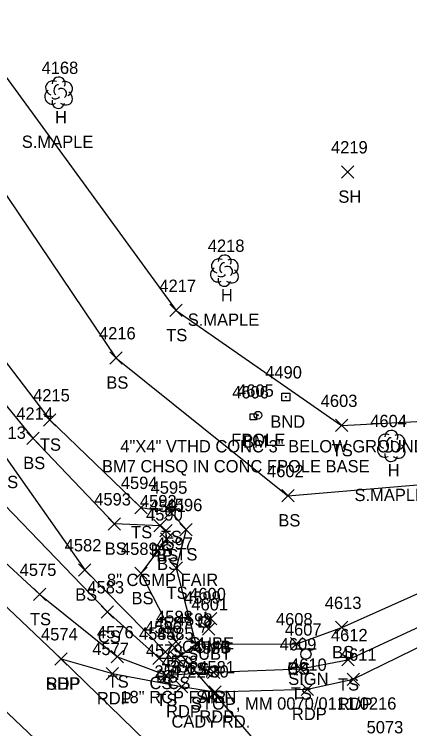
# Model space of a CAD drawing. Extents: x 1472233 to 1475777, y 540726 to 543442.
# Drawn here: x 1474649.7 to 1474713.8, y 541658.4 to 541774.4 of the extents above; entities that cross this region are included whole.
import ezdxf

# ---------------------------------------------------------------- set-up
doc = ezdxf.new("R2010")
doc.units = 0
for name, color, linetype in [('C_A', 7, 'Continuous'), ('C_C', 7, 'Continuous'), ('C_I', 7, 'Continuous'), ('CPBM', 7, 'Continuous'), ('D_A', 7, 'Continuous'), ('D_C', 7, 'Continuous'), ('D_I', 7, 'Continuous'), ('D_TIC', 7, 'Continuous'), ('DCP', 7, 'Continuous'), ('L_A', 7, 'Continuous'), ('L_C', 7, 'Continuous'), ('L_I', 7, 'Continuous'), ('L_TIC', 7, 'Continuous'), ('LELB', 7, 'Continuous'), ('Level 18', 7, 'Continuous'), ('LFP', 7, 'Continuous'), ('LTD', 7, 'Continuous'), ('M_A', 7, 'Continuous'), ('M_C', 7, 'Continuous'), ('M_I', 7, 'Continuous'), ('P_A', 7, 'Continuous'), ('P_I', 7, 'Continuous'), ('P_TIC', 7, 'Continuous'), ('PET', 7, 'Continuous'), ('PSP', 7, 'Continuous'), ('S_A', 7, 'Continuous'), ('S_C', 7, 'Continuous'), ('S_I', 7, 'Continuous'), ('SSGN', 7, 'Continuous'), ('U_A', 7, 'Continuous'), ('U_C', 7, 'Continuous'), ('U_I', 7, 'Continuous'), ('U_TIC', 7, 'Continuous'), ('UP', 7, 'Continuous')]:
    doc.layers.add(name, color=color, linetype=linetype)

msp = doc.modelspace()

# ---------------------------------------------------------------- linework, layer by layer
at = {"layer": 'CPBM'}
for p, q in [((1474687.94, 541708.53), (1474687.94, 541709.53)), ((1474687.94, 541709.53), (1474688.94, 541709.53)), ((1474688.44, 541709.03), (1474688.44, 541709.03)), ((1474688.44, 541709.03), (1474688.44, 541709.03)), ((1474688.94, 541709.53), (1474688.94, 541708.53)), ((1474688.94, 541708.53), (1474687.94, 541708.53))]:
    msp.add_line(p, q, dxfattribs=at)
at = {"layer": 'D_TIC'}
for points in [[(1474673.25, 541689.59), (1474675.25, 541691.59)], [(1474675.25, 541689.59), (1474673.25, 541691.59)], [(1474674.69, 541670.58), (1474676.69, 541672.58)], [(1474676.69, 541670.58), (1474674.69, 541672.58)]]:
    msp.add_lwpolyline(points, dxfattribs=at)
at = {"layer": 'DCP'}
msp.add_lwpolyline([(1474675.69, 541671.58), (1474717.72, 541622.73)], dxfattribs=at)
at = {"layer": 'L_TIC'}
for points in [[(1474702.73, 541747.78), (1474704.73, 541749.78)], [(1474704.73, 541747.78), (1474702.73, 541749.78)], [(1474674.9, 541725.31), (1474676.9, 541727.31)], [(1474676.9, 541725.31), (1474674.9, 541727.31)], [(1474665.16, 541717.61), (1474667.16, 541719.61)], [(1474667.16, 541717.61), (1474665.16, 541719.61)], [(1474654.42, 541707.54), (1474656.42, 541709.54)], [(1474656.42, 541707.54), (1474654.42, 541709.54)], [(1474701.74, 541706.64), (1474703.74, 541708.64)], [(1474703.74, 541706.64), (1474701.74, 541708.64)], [(1474651.69, 541704.56), (1474653.69, 541706.56)], [(1474653.69, 541704.56), (1474651.69, 541706.56)], [(1474693.05, 541695.25), (1474695.05, 541697.25)], [(1474695.05, 541695.25), (1474693.05, 541697.25)], [(1474669.21, 541693.33), (1474671.21, 541695.33)], [(1474671.21, 541693.33), (1474669.21, 541695.33)], [(1474674.04, 541692.56), (1474676.04, 541694.56)], [(1474676.04, 541692.56), (1474674.04, 541694.56)], [(1474664.9, 541690.66), (1474666.9, 541692.66)], [(1474666.9, 541690.66), (1474664.9, 541692.66)], [(1474664.9, 541690.66), (1474666.9, 541692.66)], [(1474666.9, 541690.66), (1474664.9, 541692.66)], [(1474672.31, 541690.36), (1474674.31, 541692.36)], [(1474674.31, 541690.36), (1474672.31, 541692.36)], [(1474673.25, 541689.59), (1474675.25, 541691.59)], [(1474675.25, 541689.59), (1474673.25, 541691.59)], [(1474676.54, 541689.74), (1474678.54, 541691.74)], [(1474678.54, 541689.74), (1474676.54, 541691.74)], [(1474673.4, 541688.2), (1474675.4, 541690.2)], [(1474675.4, 541688.2), (1474673.4, 541690.2)], [(1474660.11, 541683.21), (1474662.11, 541685.21)], [(1474662.11, 541683.21), (1474660.11, 541685.21)], [(1474669.24, 541682.63), (1474671.24, 541684.63)], [(1474671.24, 541682.63), (1474669.24, 541684.63)], [(1474674.95, 541683.5), (1474676.95, 541685.5)], [(1474676.95, 541683.5), (1474674.95, 541685.5)], [(1474652.81, 541679.22), (1474654.81, 541681.22)], [(1474654.81, 541679.22), (1474652.81, 541681.22)], [(1474663.79, 541676.39), (1474665.79, 541678.39)], [(1474665.79, 541676.39), (1474663.79, 541678.39)], [(1474701.76, 541673.86), (1474703.76, 541675.86)], [(1474703.76, 541673.86), (1474701.76, 541675.86)], [(1474674.92, 541671.57), (1474676.92, 541673.57)], [(1474676.92, 541671.57), (1474674.92, 541673.57)], [(1474678.13, 541671.16), (1474680.13, 541673.16)], [(1474680.13, 541671.16), (1474678.13, 541673.16)], [(1474678.13, 541671.16), (1474680.13, 541673.16)], [(1474680.13, 541671.16), (1474678.13, 541673.16)], [(1474694.48, 541671.21), (1474696.48, 541673.21)], [(1474696.48, 541671.21), (1474694.48, 541673.21)], [(1474694.48, 541671.21), (1474696.48, 541673.21)], [(1474696.48, 541671.21), (1474694.48, 541673.21)], [(1474673.19, 541669.9), (1474675.19, 541671.9)], [(1474675.19, 541669.9), (1474673.19, 541671.9)], [(1474665.4, 541669.1), (1474667.4, 541671.1)], [(1474667.4, 541669.1), (1474665.4, 541671.1)], [(1474672.16, 541668.86), (1474674.16, 541670.86)], [(1474674.16, 541668.86), (1474672.16, 541670.86)], [(1474675.07, 541668.87), (1474677.07, 541670.87)], [(1474677.07, 541668.87), (1474675.07, 541670.87)], [(1474702.76, 541668.63), (1474704.76, 541670.63)], [(1474704.76, 541668.63), (1474702.76, 541670.63)], [(1474680.99, 541666.61), (1474682.99, 541668.61)], [(1474682.99, 541666.61), (1474680.99, 541668.61)], [(1474695.1, 541667.14), (1474697.1, 541669.14)], [(1474697.1, 541667.14), (1474695.1, 541669.14)], [(1474673.28, 541666.12), (1474675.28, 541668.12)], [(1474675.28, 541666.12), (1474673.28, 541668.12)]]:
    msp.add_lwpolyline(points, dxfattribs=at)
at = {"layer": 'LELB'}
for points in [[(1474694.43, 542236.84), (1474720.84, 542218.73), (1474737.46, 542198.86), (1474766.88, 542146.99), (1474737.23, 542136.48), (1474689.88, 542117.53), (1474633.75, 542096.08), (1474595.96, 542075.08), (1474556.62, 542040.38), (1474528.36, 542014.2), (1474520.83, 541993.02), (1474509.79, 541983.01), (1474474.51, 541968.82), (1474478.99, 541947.72), (1474489.57, 541935.78), (1474480.98, 541926.52), (1474497.89, 541902.86), (1474537.15, 541867.94), (1474566.12, 541835.28), (1474600.55, 541801.28), (1474634.44, 541765.69), (1474666.16, 541718.61), (1474694.05, 541696.25), (1474727.78, 541699.08)], [(1474260.53, 542090.05), (1474283.81, 542070.53), (1474312.81, 542033.15), (1474329.32, 542023.4), (1474336.45, 542018.52), (1474336.94, 542018.71), (1474345.87, 542010.45), (1474383.63, 541975.67), (1474410.16, 541950.18), (1474438.56, 541919.08), (1474473.68, 541881.08), (1474508.63, 541844.65), (1474536.26, 541809.68), (1474575.01, 541775.44), (1474604.59, 541740.13), (1474643.87, 541699.09), (1474664.79, 541677.39), (1474673.16, 541669.86), (1474676.07, 541669.87), (1474679.13, 541672.16), (1474695.48, 541672.21)], [(1474345.38, 542081.45), (1474332.58, 542063.86), (1474334.01, 542042.67), (1474342.48, 542031.98), (1474353.99, 542017.81), (1474393.88, 541984.25), (1474419.12, 541956.63), (1474447.27, 541928.77), (1474484.16, 541891.44), (1474520.08, 541854.09), (1474551.1, 541821.93), (1474586.8, 541785.05), (1474615.89, 541750.57), (1474652.69, 541705.56), (1474665.9, 541691.66)], [(1474646.7, 542077.97), (1474605.73, 542058.69), (1474564.37, 542030.09), (1474534.06, 542007.71), (1474534.27, 542002.7), (1474537.92, 541986.42), (1474527.62, 541968.83), (1474514.64, 541938.04), (1474505.9, 541935.02), (1474501.26, 541912.42), (1474545, 541874.82), (1474574.44, 541841.14), (1474607.71, 541809.02), (1474642.36, 541772.32), (1474675.9, 541726.31), (1474702.74, 541707.64), (1474726.2, 541708.9)], [(1474350.45, 542076.13), (1474338.94, 542061.65), (1474340.14, 542045.88), (1474346.92, 542035.03), (1474361.62, 542024.41), (1474398.61, 541988.58), (1474420.53, 541958.6), (1474449.21, 541930.29), (1474486.75, 541894.25), (1474521.94, 541855.97), (1474554.76, 541825.3), (1474590.77, 541789.15), (1474620.58, 541754.25), (1474655.42, 541708.54), (1474670.21, 541694.33), (1474675.04, 541693.56), (1474677.54, 541690.74), (1474675.95, 541684.5), (1474679.13, 541672.16)], [(1474287.66, 542073.92), (1474318.11, 542039.19), (1474331.5, 542025.65), (1474334.76, 542022.69), (1474337.92, 542019.79), (1474350.03, 542012.97), (1474388.45, 541979.33), (1474415.73, 541953.35), (1474443.9, 541923.7), (1474480.63, 541888.12), (1474516.92, 541852.09), (1474548.3, 541819.12), (1474581.71, 541780.6), (1474609.34, 541744.57), (1474648.3, 541702.47), (1474661.11, 541684.21), (1474674.19, 541670.9), (1474675.92, 541672.57), (1474670.24, 541683.63), (1474674.4, 541689.2), (1474674.25, 541690.59), (1474673.31, 541691.36), (1474665.9, 541691.66)], [(1474267.25, 542051.54), (1474301.07, 542019.81), (1474329.45, 541993.88), (1474364.45, 541959.81), (1474392.3, 541932.54), (1474421.11, 541903.91), (1474458.8, 541865.92), (1474493.12, 541832.04), (1474526.61, 541800.23), (1474563.47, 541765.29), (1474597.23, 541731.04), (1474638.02, 541694.79), (1474653.81, 541680.22), (1474666.4, 541670.1), (1474674.28, 541667.12), (1474681.99, 541667.61), (1474696.1, 541668.14), (1474703.76, 541669.63), (1474738.08, 541685.52), (1474762.02, 541696.04), (1474792.12, 541705.47), (1474827.47, 541712.44), (1474856.85, 541718.88), (1474878.97, 541746.59)], [(1474695.48, 541672.21), (1474702.76, 541674.86), (1474730.12, 541687.1), (1474760.36, 541699.42), (1474791.53, 541708.62), (1474826.91, 541721.27), (1474863.74, 541730.16)]]:
    msp.add_lwpolyline(points, dxfattribs=at)
at = {"layer": 'Level 18'}
msp.add_lwpolyline([(1474693.08, 541712.9), (1474694.33, 541712.9), (1474694.33, 541711.65), (1474693.08, 541711.65)], close=True, dxfattribs=at)
msp.add_circle((1474693.7, 541712.27), 0.0833, dxfattribs=at)
at = {"layer": 'LFP'}
for radius in [0.625, 0.0833]:
    msp.add_circle((1474689.18, 541709.31), radius, dxfattribs=at)
at = {"layer": 'LTD'}
for p, q in [((1474656.84, 541761.68), (1474656.84, 541761.68)), ((1474656.84, 541761.68), (1474656.84, 541761.68)), ((1474683.74, 541732.81), (1474683.74, 541732.81)), ((1474683.74, 541732.81), (1474683.74, 541732.81)), ((1474710.78, 541704.37), (1474710.78, 541704.37)), ((1474710.78, 541704.37), (1474710.78, 541704.37))]:
    msp.add_line(p, q, dxfattribs=at)
for centre in [(1474656.89, 541763.11), (1474683.79, 541734.24), (1474710.82, 541705.8)]:
    msp.add_arc(centre, 1.05, 335.5272, 180.9563, dxfattribs=at)
for centre, major_axis, ratio, start_param, end_param in [((1474656.05, 541762.35), (1.21, -0.51), 0.895232, 1.570796, 4.712389), ((1474657.88, 541762.26), (-1.14, -0.48), 0.949671, 1.570796, 4.712389), ((1474656.63, 541762.14), (-0.208, -0.792), 0.645439, 3.141593, 6.283185), ((1474657.34, 541761.51), (-0.5, 0.667), 0.989748, 3.141593, 6.283185), ((1474655.76, 541760.97), (0.58, -1.04), 0.959034, 3.141593, 6.283185), ((1474656.38, 541760.93), (-0.625, -0.083), 0.423636, 0, 3.141593), ((1474657.84, 541760.85), (-1.09, 0.79), 0.841452, 1.570796, 4.712389), ((1474656.84, 541760.18), (0.26, 1.06), 0.942809, 1.570796, 4.712389), ((1474682.95, 541733.47), (1.21, -0.51), 0.895232, 1.570796, 4.712389), ((1474684.78, 541733.39), (-1.14, -0.48), 0.949671, 1.570796, 4.712389), ((1474682.66, 541732.1), (0.58, -1.04), 0.959034, 3.141593, 6.283185), ((1474683.53, 541733.26), (-0.208, -0.792), 0.645439, 3.141593, 6.283185), ((1474684.24, 541732.64), (-0.5, 0.667), 0.989748, 3.141593, 6.283185), ((1474683.28, 541732.06), (-0.625, -0.083), 0.423636, 0, 3.141593), ((1474684.74, 541731.97), (-1.09, 0.79), 0.841452, 1.570796, 4.712389), ((1474683.74, 541731.31), (0.26, 1.06), 0.942809, 1.570796, 4.712389), ((1474709.99, 541705.03), (1.21, -0.51), 0.895232, 1.570796, 4.712389), ((1474710.57, 541704.83), (-0.208, -0.792), 0.645439, 3.141593, 6.283185), ((1474711.82, 541704.95), (-1.14, -0.48), 0.949671, 1.570796, 4.712389), ((1474709.7, 541703.66), (0.58, -1.04), 0.959034, 3.141593, 6.283185), ((1474711.28, 541704.2), (-0.5, 0.667), 0.989748, 3.141593, 6.283185), ((1474711.78, 541703.54), (-1.09, 0.79), 0.841452, 1.570796, 4.712389), ((1474710.78, 541702.87), (0.26, 1.06), 0.942809, 1.570796, 4.712389), ((1474710.32, 541703.62), (-0.625, -0.083), 0.423636, 0, 3.141593)]:
    msp.add_ellipse(centre, major_axis=major_axis, ratio=ratio, start_param=start_param, end_param=end_param, dxfattribs=at)
at = {"layer": 'P_TIC'}
for points in [[(1474656.27, 541668.76), (1474658.27, 541670.76)], [(1474658.27, 541668.76), (1474656.27, 541670.76)], [(1474656.27, 541668.76), (1474658.27, 541670.76)], [(1474658.27, 541668.76), (1474656.27, 541670.76)], [(1474664.58, 541666.38), (1474666.58, 541668.38)], [(1474666.58, 541666.38), (1474664.58, 541668.38)], [(1474703.64, 541665.46), (1474705.64, 541667.46)], [(1474705.64, 541665.46), (1474703.64, 541667.46)], [(1474675.8, 541664.27), (1474677.8, 541666.27)], [(1474677.8, 541664.27), (1474675.8, 541666.27)], [(1474696.2, 541663.83), (1474698.2, 541665.83)], [(1474698.2, 541663.83), (1474696.2, 541665.83)], [(1474681.2, 541663.4), (1474683.2, 541665.4)], [(1474683.2, 541663.4), (1474681.2, 541665.4)]]:
    msp.add_lwpolyline(points, dxfattribs=at)
at = {"layer": 'PET'}
for points in [[(1474257.17, 542041.35), (1474290.36, 542008.95), (1474318.16, 541982.22), (1474353.09, 541947.73), (1474380.11, 541921.32), (1474409.43, 541892.59), (1474448.11, 541855.39), (1474480.03, 541823.99), (1474515.94, 541789.15), (1474551.47, 541754.04), (1474586.76, 541720.19), (1474622.34, 541685.28), (1474642.2, 541667.03), (1474678.81, 541632.27), (1474705.96, 541604.58), (1474732.85, 541577.87), (1474757.56, 541553.54), (1474794.98, 541517.97), (1474838.32, 541475.71), (1474843.05, 541471.26), (1474873.72, 541441.3), (1474901.31, 541414.4), (1474940.73, 541376.24), (1474987.96, 541330.09)], [(1474657.27, 541669.76), (1474665.58, 541667.38), (1474676.8, 541665.27), (1474682.2, 541664.4), (1474697.2, 541664.83), (1474704.64, 541666.46), (1474739.2, 541683.39), (1474763.06, 541693.05), (1474792.86, 541702.45), (1474827.65, 541708.01), (1474861.88, 541711.09), (1474894.3, 541713.35), (1474920.93, 541714.6), (1474962.11, 541717.1), (1475019.81, 541719.61), (1475064.16, 541721.14), (1475105.76, 541722.28), (1475148.63, 541723.89), (1475182.15, 541725.07), (1475198.02, 541725.76)]]:
    msp.add_lwpolyline(points, dxfattribs=at)
at = {"layer": 'PSP'}
msp.add_lwpolyline([(1474265.44, 542049.86), (1474298.91, 542017.38), (1474326.56, 541991.3), (1474361.97, 541956.51), (1474389.69, 541929.81), (1474418.37, 541901.23), (1474456.83, 541864.16), (1474490.58, 541830.55), (1474524.38, 541798.05), (1474560.68, 541763.05), (1474595.63, 541729.03), (1474633.71, 541692.09), (1474657.27, 541669.76), (1474686.76, 541641.13), (1474717.31, 541611.08), (1474740.7, 541587.01), (1474766.39, 541561.38), (1474803.05, 541525.86), (1474836.41, 541493.68)], dxfattribs=at)
at = {"layer": 'SSGN'}
for p, q in [((1474695.31, 541671.38), (1474698.64, 541671.38)), ((1474696.96, 541670.55), (1474696.96, 541670.55)), ((1474680.37, 541668.46), (1474683.7, 541668.46)), ((1474682.01, 541667.63), (1474682.01, 541667.63))]:
    msp.add_line(p, q, dxfattribs=at)
for centre in [(1474696.96, 541670.55), (1474682.01, 541667.63)]:
    msp.add_circle(centre, 0.833, dxfattribs=at)
at = {"layer": 'U_TIC'}
for points in [[(1474680.5, 541675.29), (1474682.5, 541677.29)], [(1474682.5, 541675.29), (1474680.5, 541677.29)], [(1474680.21, 541673.62), (1474682.21, 541675.62)], [(1474682.21, 541673.62), (1474680.21, 541675.62)]]:
    msp.add_lwpolyline(points, dxfattribs=at)
at = {"layer": 'UP'}
for p, q in [((1474679.64, 541674.9), (1474679.64, 541676.57)), ((1474679.64, 541676.57), (1474681.31, 541676.57)), ((1474680.72, 541677.4), (1474680.47, 541676.57)), ((1474681.31, 541676.57), (1474681.31, 541674.9)), ((1474680.47, 541675.73), (1474680.47, 541675.73)), ((1474681.31, 541674.9), (1474679.64, 541674.9)), ((1474680.22, 541674.07), (1474680.47, 541674.9))]:
    msp.add_line(p, q, dxfattribs=at)
msp.add_circle((1474680.47, 541675.73), 0.833, dxfattribs=at)

# ---------------------------------------------------------------- texts
at = {"layer": 'C_A'}
msp.add_text('BM', height=2, dxfattribs=at).set_placement((1474686.76, 541704.03))
at = {"layer": 'C_C'}
msp.add_text('BM7 CHSQ IN CONC FPOLE BASE', height=2, dxfattribs=at).set_placement((1474663.89, 541700.03))
at = {"layer": 'C_I'}
msp.add_text('4606', height=2, dxfattribs=at).set_placement((1474685, 541712.03))
at = {"layer": 'D_A'}
for p in [(1474673.63, 541685.59), (1474675.06, 541666.58)]:
    msp.add_text('P', height=2, dxfattribs=at).set_placement(p)
at = {"layer": 'D_C'}
for s, p in [('8" CGMP FAIR', (1474664.7, 541681.59)), ('18" RCP FAIR', (1474666.88, 541662.58))]:
    msp.add_text(s, height=2, dxfattribs=at).set_placement(p)
at = {"layer": 'D_I'}
for s, p in [('4591', (1474671.56, 541693.59)), ('4587', (1474672.43, 541674.58))]:
    msp.add_text(s, height=2, dxfattribs=at).set_placement(p)
at = {"layer": 'L_A'}
for s, p in [('H', (1474656.27, 541756.68)), ('SH', (1474702.22, 541743.78)), ('H', (1474683.17, 541727.81)), ('TS', (1474674.31, 541721.31)), ('BS', (1474664.6, 541713.61)), ('TS', (1474653.83, 541703.54)), ('FPOLE', (1474684.85, 541704.31)), ('TS', (1474701.15, 541702.64)), ('BS', (1474651.13, 541700.56)), ('H', (1474710.21, 541699.37)), ('BS', (1474646.74, 541697.47)), ('BS', (1474692.49, 541691.25)), ('TS', (1474668.62, 541689.33)), ('TS', (1474673.45, 541688.56)), ('BS', (1474664.34, 541686.66)), ('BS', (1474664.34, 541686.66)), ('BS', (1474671.76, 541686.36)), ('BS', (1474672.7, 541685.59)), ('TS', (1474675.95, 541685.74)), ('BS', (1474672.84, 541684.2)), ('BS', (1474659.55, 541679.21)), ('TS', (1474674.36, 541679.5)), ('BS', (1474668.69, 541678.63)), ('TS', (1474652.22, 541675.22)), ('CS', (1474663.23, 541672.39)), ('BS', (1474701.2, 541669.86)), ('BS', (1474674.36, 541667.57)), ('TS', (1474677.54, 541667.16)), ('CS', (1474677.57, 541667.16)), ('CS', (1474693.92, 541667.21)), ('BS', (1474693.92, 541667.21)), ('TS', (1474664.81, 541665.1)), ('BS', (1474672.63, 541665.9)), ('CS', (1474671.6, 541664.86)), ('CS', (1474674.51, 541664.87)), ('TS', (1474702.16, 541664.63)), ('TS', (1474694.51, 541663.14)), ('TS', (1474672.69, 541662.12)), ('TS', (1474680.4, 541662.61))]:
    msp.add_text(s, height=2, dxfattribs=at).set_placement(p)
at = {"layer": 'L_C'}
for p in [(1474650.9, 541752.68), (1474677.8, 541723.81), (1474704.84, 541695.37)]:
    msp.add_text('S.MAPLE', height=2, dxfattribs=at).set_placement(p)
at = {"layer": 'L_I'}
for s, p in [('4168', (1474654.1, 541764.68)), ('4219', (1474701.03, 541751.78)), ('4218', (1474681.05, 541735.81)), ('4217', (1474673.2, 541729.31)), ('4216', (1474663.41, 541721.61)), ('4215', (1474652.73, 541711.54)), ('4605', (1474685.8, 541712.31)), ('4603', (1474699.36, 541710.64)), ('4214', (1474650, 541708.56)), ('4604', (1474707.39, 541707.37)), ('4213', (1474645.61, 541705.47)), ('4602', (1474690.66, 541699.25)), ('4594', (1474666.95, 541697.33)), ('4595', (1474671.78, 541696.56)), ('4593', (1474662.64, 541694.66)), ('4593', (1474662.64, 541694.66)), ('4592', (1474670.05, 541694.36)), ('4591', (1474671.56, 541693.59)), ('4596', (1474674.22, 541693.74)), ('4590', (1474671.05, 541692.2)), ('4582', (1474657.85, 541687.21)), ('4597', (1474672.69, 541687.5)), ('4589', (1474666.98, 541686.63)), ('4575', (1474650.55, 541683.22)), ('4583', (1474661.53, 541680.39)), ('4613', (1474700.02, 541677.86)), ('4588', (1474672.66, 541675.57)), ('4598', (1474675.87, 541675.16)), ('4598', (1474675.87, 541675.16)), ('4608', (1474692.1, 541675.21)), ('4608', (1474692.1, 541675.21)), ('4576', (1474663.09, 541673.1)), ('4586', (1474670.88, 541673.9)), ('4584', (1474669.9, 541672.86)), ('4585', (1474672.81, 541672.87)), ('4612', (1474701.02, 541672.63)), ('4609', (1474692.71, 541671.14)), ('4579', (1474671.01, 541670.12)), ('4580', (1474678.65, 541670.61))]:
    msp.add_text(s, height=2, dxfattribs=at).set_placement(p)
at = {"layer": 'M_A'}
msp.add_text('BND', height=2, dxfattribs=at).set_placement((1474691.19, 541707.27))
at = {"layer": 'M_C'}
msp.add_text('4"X4" VTHD CONC 3" BELOW GROUND', height=2, dxfattribs=at).set_placement((1474666.86, 541703.27))
at = {"layer": 'M_I'}
msp.add_text('4490', height=2, dxfattribs=at).set_placement((1474690.36, 541715.27))
at = {"layer": 'P_A'}
for s, p in [('SHP', (1474654.81, 541664.76)), ('RDP', (1474654.76, 541664.76)), ('RDP', (1474663.07, 541662.38)), ('RDP', (1474702.13, 541661.46)), ('RDP', (1474674.29, 541660.27)), ('RDP', (1474679.69, 541659.4)), ('RDP', (1474694.69, 541659.83))]:
    msp.add_text(s, height=2, dxfattribs=at).set_placement(p)
at = {"layer": 'P_I'}
for s, p in [('4574', (1474654.01, 541672.76)), ('4574', (1474654.01, 541672.76)), ('4577', (1474662.32, 541670.38)), ('4611', (1474702.47, 541669.46)), ('4578', (1474673.54, 541668.27)), ('4581', (1474679.51, 541667.4)), ('4610', (1474694.38, 541667.83)), ('5073', (1474706.8, 541657.68))]:
    msp.add_text(s, height=2, dxfattribs=at).set_placement(p)
at = {"layer": 'S_A'}
for p in [(1474694.09, 541665.53), (1474679.15, 541662.61)]:
    msp.add_text('SIGN', height=2, dxfattribs=at).set_placement(p)
at = {"layer": 'S_C'}
for s, p in [('STOP, MM 0070/0111/0216', (1474678.33, 541661.53)), ('CADY RD.', (1474675.16, 541658.61))]:
    msp.add_text(s, height=2, dxfattribs=at).set_placement(p)
at = {"layer": 'S_I'}
for s, p in [('4607', (1474693.55, 541673.53)), ('4580', (1474678.65, 541670.61))]:
    msp.add_text(s, height=2, dxfattribs=at).set_placement(p)
at = {"layer": 'U_A'}
for s, p in [('SUBE', (1474678.03, 541671.29)), ('COMB', (1474676.86, 541670.73)), ('SUBT', (1474677.71, 541669.62))]:
    msp.add_text(s, height=2, dxfattribs=at).set_placement(p)
at = {"layer": 'U_C'}
msp.add_text('25T/22/30', height=2, dxfattribs=at).set_placement((1474672.4, 541666.73))
at = {"layer": 'U_I'}
for s, p in [('4600', (1474678.03, 541679.29)), ('4599', (1474677.21, 541678.73)), ('4601', (1474678.39, 541677.62))]:
    msp.add_text(s, height=2, dxfattribs=at).set_placement(p)

doc.saveas('drawing.dxf')
